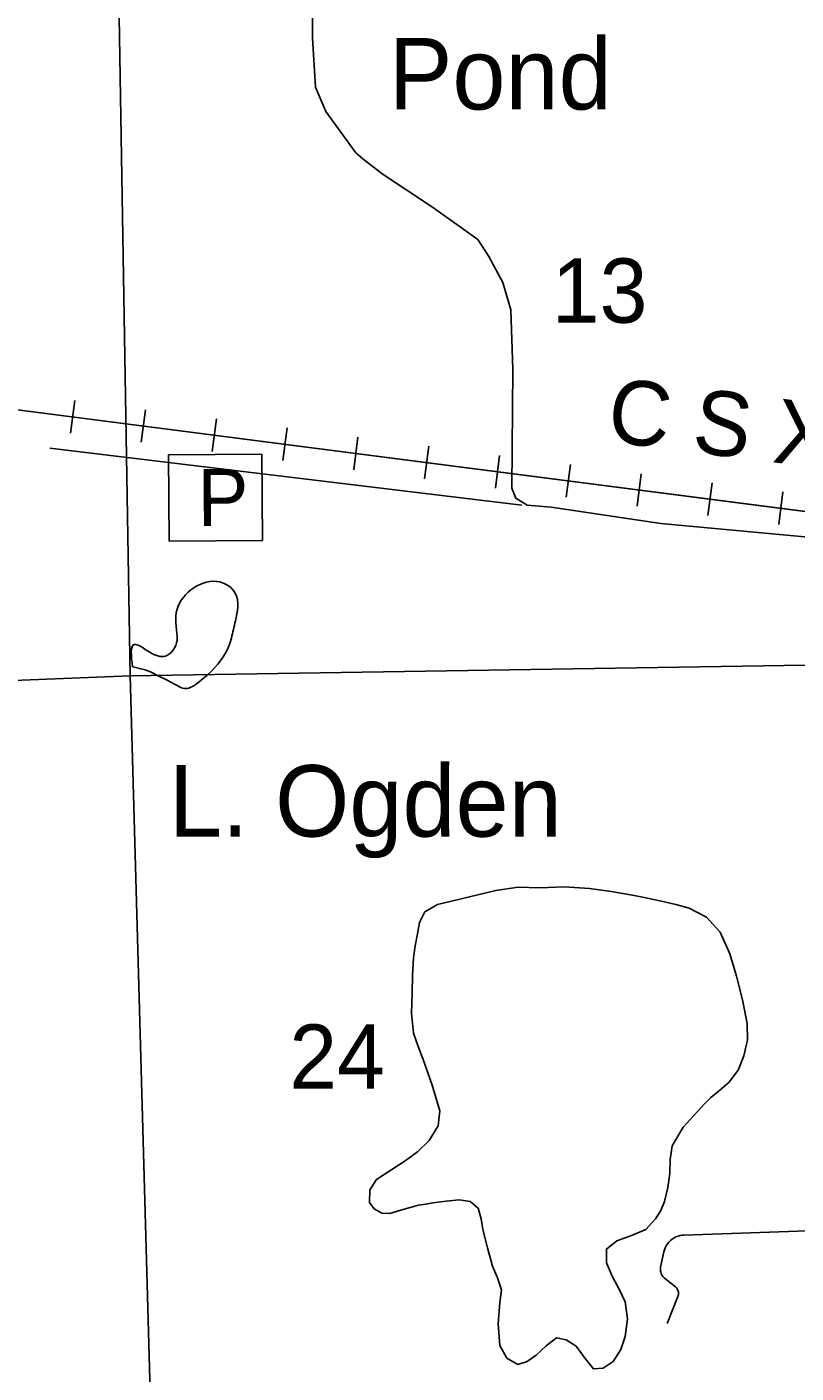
# Model space of a CAD drawing. Extents: x 2480962 to 2688785, y 277103 to 599240.
# Drawn here: x 2511576 to 2516961, y 442917 to 452337 of the extents above; entities that cross this region are included whole.
import ezdxf

# ---------------------------------------------------------------- set-up
doc = ezdxf.new("R2010")
doc.units = 0
for name, color, linetype in [('County Routes Highway Center Lines', 7, 'Continuous'), ('Lakes and Ponds', 7, 'Continuous'), ('Lakes and Ponds Text', 7, 'Continuous'), ('Local Roads Related Text', 7, 'Continuous'), ('Local Roads Unimproved', 7, 'Continuous'), ('Narrow River Creek and Branch and Slough', 7, 'Continuous'), ('Railroads', 7, 'Continuous'), ('Railroads Text', 7, 'Continuous'), ('Section Lines', 7, 'Continuous'), ('Section Numbers', 7, 'Continuous'), ('Uninventoried Roads and Features', 7, 'Continuous')]:
    doc.layers.add(name, color=color, linetype=linetype)

msp = doc.modelspace()

# ---------------------------------------------------------------- linework, layer by layer
at = {"layer": 'County Routes Highway Center Lines'}
msp.add_lwpolyline([(2519072.653, 448487.979), (2518319.863, 448580.731), (2517072.293, 448763.99), (2516015.03, 448862.668), (2515246.752, 448975.442), (2515077.59, 448989.539), (2515000.057, 449038.878), (2514971.863, 449109.362), (2514978.912, 449941.076), (2514964.815, 450356.933), (2514908.427, 450547.24), (2514809.75, 450730.499), (2514732.217, 450850.322), (2514415.038, 451075.872), (2514062.617, 451308.47), (2513928.697, 451414.196), (2513879.358, 451456.487), (2513667.905, 451745.472), (2513597.421, 451914.634), (2513576.276, 452260.007), (2513569.228, 454064.402)], dxfattribs=at)
at = {"layer": 'Lakes and Ponds'}
msp.add_lwpolyline([(2515166.209, 446312.917), (2515340.712, 446318.264), (2515514.891, 446307.515), (2515665.789, 446286.008), (2515815.971, 446259.911), (2515921.715, 446239.199), (2516027.242, 446217.615), (2516120.061, 446196.211), (2516212.092, 446170.053), (2516334.747, 446106.229), (2516428.48, 446001.097), (2516497.391, 445850.939), (2516544.307, 445694.964), (2516586.877, 445529.007), (2516617.834, 445362.457), (2516619.825, 445249.127), (2516596.402, 445135.534), (2516554.475, 445036.433), (2516490.495, 444950.861), (2516426.714, 444897.545), (2516363.56, 444845.357), (2516318.048, 444798.626), (2516273.621, 444750.394), (2516171.596, 444637.217), (2516093.673, 444507.695), (2516080.589, 444410.572), (2516077.566, 444312.435), (2516062.1, 444214.487), (2516040.327, 444117.183), (2516013.702, 444054.441), (2515976.769, 443995.823), (2515907.991, 443921.964), (2515809.454, 443879.713), (2515707.125, 443842.873), (2515633.084, 443784.848), (2515634.105, 443687.868), (2515675.093, 443589.566), (2515722.039, 443503.23), (2515764.677, 443415.378), (2515779.766, 443295.267), (2515764.357, 443172.615), (2515734.341, 443082.471), (2515679.597, 442998.489), (2515611.107, 442950.841), (2515542.165, 442945.763), (2515483.616, 443017.965), (2515420.86, 443104.131), (2515352.05, 443149.653), (2515283.573, 443162.231), (2515212.429, 443107.424), (2515140.768, 443040.9), (2515078.071, 442998.687), (2515013.888, 442977.616), (2514936.636, 443021.779), (2514887.265, 443109.597), (2514875.316, 443260.159), (2514887.662, 443410.413), (2514898.346, 443500.126), (2514869.62, 443582.403), (2514835.163, 443663.75), (2514800.477, 443792.861), (2514766.822, 443922.369), (2514755.302, 443996.29), (2514735.317, 444070.149), (2514678.681, 444118.011), (2514603.314, 444128.249), (2514510.759, 444119.347), (2514418.375, 444107.204), (2514367.849, 444099.519), (2514317.973, 444091.408), (2514217.477, 444063.292), (2514117.136, 444033.427), (2514061.679, 444036.721), (2514006.231, 444065.131), (2513973.244, 444111.024), (2513976.004, 444199.872), (2514022.351, 444270.946), (2514122.728, 444336.726), (2514223.286, 444402.812), (2514309.781, 444465.626), (2514392.536, 444545.243), (2514456.288, 444647.007), (2514466.772, 444751.037), (2514412.822, 444930.568), (2514351.014, 445109.945), (2514314.553, 445201.12), (2514282.575, 445294.682), (2514268.175, 445434.5), (2514272.378, 445574.391), (2514276.056, 445698.413), (2514283.27, 445822.427), (2514294.384, 445907.118), (2514309.908, 445991.296), (2514324.462, 446070.567), (2514362.942, 446144.324), (2514451.236, 446196.456), (2514547.95, 446218.143), (2514858.034, 446293.875), (2515015.395, 446315.958), (2515166.209, 446312.917)], dxfattribs=at)
at = {"layer": 'Local Roads Related Text'}
for p, q in [((2513221.425, 449346.235), (2512568.242, 449341.286)), ((2513225.995, 448743.049), (2513221.425, 449346.235)), ((2512568.242, 449341.286), (2512572.811, 448738.101)), ((2512572.811, 448738.101), (2513225.995, 448743.049))]:
    msp.add_line(p, q, dxfattribs=at)
at = {"layer": 'Local Roads Unimproved'}
msp.add_line((2515041.952, 448989.598), (2511737.201, 449390.174), dxfattribs=at)
at = {"layer": 'Narrow River Creek and Branch and Slough'}
msp.add_lwpolyline([(2512314.784, 447859.103), (2512336.45, 447854.943), (2512363.014, 447846.693), (2512403.325, 447836.858), (2512423.043, 447831.002), (2512442.072, 447823.241), (2512500.308, 447794.411), (2512558.225, 447765.147), (2512608.421, 447738.504), (2512658.536, 447712.337), (2512666.753, 447709.028), (2512682.471, 447706.257), (2512696.491, 447707.116), (2512708.908, 447710.055), (2512719.852, 447714.08), (2512739.086, 447723.834), (2512767.83, 447743.1), (2512795.969, 447765.062), (2512835.567, 447798.387), (2512867.197, 447827.769), (2512892.543, 447853.855), (2512912.924, 447877.106), (2512929.37, 447897.867), (2512955.02, 447935.376), (2512971.621, 447964.689), (2512982.576, 447987.455), (2512996.592, 448023.028), (2513007.686, 448060.525)], dxfattribs=at)
msp.add_spline([(2513007.686, 448060.525), (2513036.178, 448179.687), (2513036.178, 448370.79), (2512927.05, 448452.691), (2512626.946, 448261.588), (2512626.946, 448070.486), (2512626.946, 448043.185), (2512545.1, 447933.984), (2512435.971, 447961.284), (2512326.843, 448015.885), (2512314.784, 447859.103)], degree=3, dxfattribs=at)
at = {"layer": 'Railroads'}
for p, q in [((2504457.222, 450568.165), (2520855.254, 448452.084)), ((2511910.262, 449722.342), (2511880.826, 449494.234)), ((2511910.262, 449722.342), (2511880.826, 449494.234)), ((2512406.15, 449658.351), (2512376.714, 449430.242)), ((2512406.15, 449658.351), (2512376.714, 449430.242)), ((2512902.039, 449594.359), (2512872.602, 449366.25)), ((2512902.039, 449594.359), (2512872.602, 449366.25)), ((2513397.927, 449530.367), (2513368.49, 449302.258)), ((2513397.927, 449530.367), (2513368.49, 449302.258)), ((2513893.815, 449466.375), (2513864.379, 449238.267)), ((2513893.815, 449466.375), (2513864.379, 449238.267)), ((2514389.703, 449402.383), (2514360.267, 449174.275)), ((2514389.703, 449402.383), (2514360.267, 449174.275)), ((2514885.591, 449338.392), (2514856.155, 449110.283)), ((2514885.591, 449338.392), (2514856.155, 449110.283)), ((2515381.479, 449274.4), (2515352.043, 449046.291)), ((2515381.479, 449274.4), (2515352.043, 449046.291)), ((2515877.367, 449210.408), (2515847.931, 448982.299)), ((2515877.367, 449210.408), (2515847.931, 448982.299)), ((2516373.256, 449146.416), (2516343.819, 448918.308)), ((2516373.256, 449146.416), (2516343.819, 448918.308)), ((2516869.144, 449082.424), (2516839.707, 448854.316)), ((2516869.144, 449082.424), (2516839.707, 448854.316))]:
    msp.add_line(p, q, dxfattribs=at)
msp.add_lwpolyline([(2504457.222, 450568.165), (2520855.254, 448452.084), (2521247.687, 448380.391), (2521630.476, 448268.069), (2521999.426, 448116.348), (2522298.814, 447957.824), (2522298.813, 447957.824), (2525353.968, 446161.924), (2526001.076, 445825.806), (2526679.773, 445559.173), (2527030.858, 445452.248), (2544991.828, 440495.215), (2545784.966, 440320.413), (2546592.032, 440229.478), (2546781.298, 440220.456), (2557380.702, 439844.874), (2557380.701, 439844.874), (2557789.911, 439808.861), (2557931.671, 439786.211), (2566903.276, 438184.008)], dxfattribs=at)
msp.add_lwpolyline([(2504457.222, 450568.165), (2520855.254, 448452.084), (2521247.687, 448380.391), (2521630.476, 448268.069), (2521999.426, 448116.348), (2522298.814, 447957.824), (2522298.813, 447957.824), (2525353.968, 446161.924), (2526001.076, 445825.806), (2526679.773, 445559.173), (2527030.858, 445452.248), (2544991.828, 440495.215), (2545784.966, 440320.413), (2546592.032, 440229.478), (2546781.298, 440220.456), (2557380.702, 439844.874), (2557380.701, 439844.874), (2557789.911, 439808.861), (2557931.671, 439786.211), (2566903.276, 438184.008)], dxfattribs=at)
at = {"layer": 'Section Lines'}
for p, q in [((2512209.867, 453109.628), (2512298.197, 447796.247)), ((2512298.767, 447796.228), (2517753.341, 447881.141)), ((2507155.845, 447584.988), (2512298.198, 447796.212)), ((2512449.014, 442438.859), (2512298.131, 447798.608))]:
    msp.add_line(p, q, dxfattribs=at)
at = {"layer": 'Uninventoried Roads and Features'}
for p, q in [((2516175.217, 443881.961), (2518362.813, 443960.06)), ((2516012.585, 443658.618), (2516035.244, 443764.564)), ((2516116.244, 443519.924), (2516040.064, 443581.234)), ((2516058.193, 443263.732), (2516133.776, 443453.138))]:
    msp.add_line(p, q, dxfattribs=at)
for points in [[(2516035.244, 443764.564), (2516039.287, 443779.579), (2516044.878, 443794.09), (2516051.955, 443807.936), (2516060.441, 443820.968), (2516070.242, 443833.04), (2516081.252, 443844.021), (2516093.348, 443853.793), (2516106.4, 443862.245), (2516120.264, 443869.288), (2516134.788, 443874.842), (2516149.813, 443878.847), (2516165.175, 443881.261), (2516175.217, 443881.961)], [(2516040.064, 443581.234), (2516033.956, 443586.7), (2516028.453, 443592.775), (2516023.615, 443599.391), (2516019.496, 443606.477), (2516016.139, 443613.955), (2516013.583, 443621.743), (2516011.854, 443629.756), (2516010.973, 443637.905), (2516010.948, 443646.101), (2516011.781, 443654.257), (2516012.585, 443658.618)], [(2516133.776, 443453.138), (2516135.731, 443458.896), (2516137.073, 443464.827), (2516137.789, 443470.865), (2516137.869, 443476.945), (2516137.313, 443483), (2516136.127, 443488.964), (2516134.325, 443494.771), (2516131.925, 443500.358), (2516128.955, 443505.663), (2516125.446, 443510.629), (2516121.437, 443515.201), (2516116.972, 443519.328), (2516116.244, 443519.924)]]:
    msp.add_lwpolyline(points, dxfattribs=at)

# ---------------------------------------------------------------- texts
at = {"layer": 'Lakes and Ponds Text'}
msp.add_text('Pond', height=500, dxfattribs=at).set_placement((2514108.809, 451758.995))
msp.add_text('L. Ogden', height=500, rotation=359.9795972, dxfattribs=at).set_placement((2512569.912, 446671.254))
at = {"layer": 'Local Roads Related Text'}
msp.add_text('P', height=400, rotation=0.4340506, dxfattribs=at).set_placement((2512771.431, 448842.864))
at = {"layer": 'Railroads Text'}
msp.add_text('C S X', height=450, rotation=352.7766, dxfattribs=at).set_placement((2515625.544, 449438.732))
at = {"layer": 'Section Numbers'}
for s, rotation, p in [('13', 359.979575, (2515250.914, 450266.976)), ('24', 359.9796083, (2513412.81, 444906.28))]:
    msp.add_text(s, height=450, rotation=rotation, dxfattribs=at).set_placement(p)

doc.saveas('drawing.dxf')
